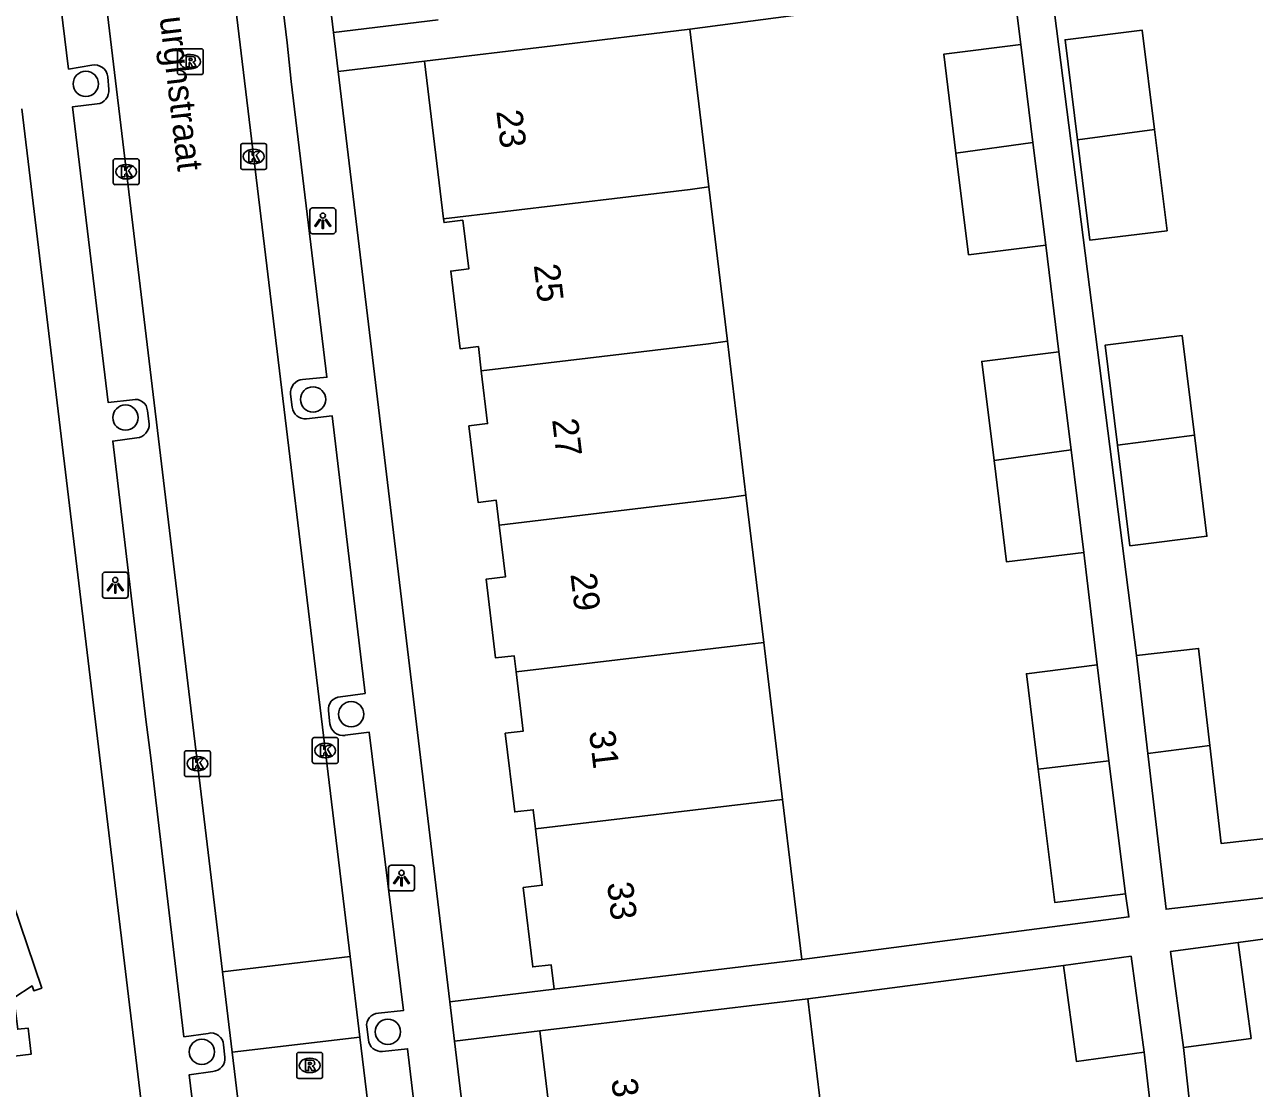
# Model space of a CAD drawing. Extents: x 162074 to 163034, y 381824 to 382557.
# Drawn here: x 162346.91 to 162394.48, y 382342.23 to 382383.39 of the extents above; entities that cross this region are included whole.
import ezdxf

# ---------------------------------------------------------------- set-up
doc = ezdxf.new("R2010")
doc.units = 0
for name, color, linetype in [('IMGEO_Boom', 7, 'Continuous'), ('IMGEO_Kolk', 7, 'Continuous'), ('IMGEO_Lichtpunt', 7, 'Continuous'), ('IMGEO_Openbare_ruimte_label', 7, 'Continuous'), ('IMGEO_Pand', 7, 'Continuous'), ('IMGEO_Pand_nummerreeks', 7, 'Continuous'), ('IMGEO_Rijbaan_lokaal_open', 7, 'Continuous'), ('IMGEO_Rioolput', 7, 'Continuous'), ('IMGEO_Voetpad_open', 7, 'Continuous')]:
    doc.layers.add(name, color=color, linetype=linetype)

msp = doc.modelspace()

# ---------------------------------------------------------------- linework, layer by layer
at = {"layer": 'IMGEO_Boom'}
for centre in [(162349.275, 382381.097), (162358.066, 382368.887), (162350.81, 382368.183), (162359.541, 382356.705), (162360.96, 382344.416), (162353.765, 382343.641)]:
    msp.add_circle(centre, 0.489, dxfattribs=at)
at = {"layer": 'IMGEO_Kolk'}
for p, q in [((162355.267, 382377.86), (162355.267, 382378.712)), ((162355.342, 382378.786), (162356.194, 382378.786)), ((162355.755, 382378.566), (162355.78, 382378.566)), ((162356.268, 382378.712), (162356.268, 382377.86)), ((162350.337, 382377.271), (162350.337, 382378.123)), ((162350.412, 382378.197), (162351.264, 382378.197)), ((162350.825, 382377.977), (162350.85, 382377.977)), ((162351.338, 382378.123), (162351.338, 382377.271)), ((162355.778, 382378.006), (162355.753, 382378.006)), ((162350.848, 382377.417), (162350.823, 382377.417)), ((162356.194, 382377.786), (162355.342, 382377.786)), ((162351.264, 382377.197), (162350.412, 382377.197)), ((162358.037, 382354.873), (162358.037, 382355.725)), ((162358.112, 382355.799), (162358.964, 382355.799)), ((162358.525, 382355.579), (162358.55, 382355.579)), ((162359.038, 382355.725), (162359.038, 382354.873)), ((162353.092, 382354.366), (162353.092, 382355.218)), ((162353.167, 382355.292), (162354.019, 382355.292)), ((162353.58, 382355.072), (162353.605, 382355.072)), ((162354.093, 382355.218), (162354.093, 382354.366)), ((162358.964, 382354.799), (162358.112, 382354.799)), ((162358.548, 382355.019), (162358.523, 382355.019)), ((162354.019, 382354.292), (162353.167, 382354.292)), ((162353.603, 382354.512), (162353.578, 382354.512))]:
    msp.add_line(p, q, dxfattribs=at)
for points in [[(162355.267, 382377.86), (162355.267, 382378.712)], [(162355.342, 382378.786), (162356.194, 382378.786)], [(162355.588, 382378.486), (162355.711, 382378.486), (162355.711, 382378.335), (162355.841, 382378.486), (162356.005, 382378.486), (162355.859, 382378.335), (162356.012, 382378.086), (162355.86, 382378.086), (162355.775, 382378.25), (162355.711, 382378.183), (162355.711, 382378.086), (162355.588, 382378.086), (162355.588, 382378.486)], [(162356.268, 382378.712), (162356.268, 382377.86)], [(162350.337, 382377.271), (162350.337, 382378.123)], [(162350.412, 382378.197), (162351.264, 382378.197)], [(162350.658, 382377.897), (162350.781, 382377.897), (162350.781, 382377.746), (162350.911, 382377.897), (162351.075, 382377.897), (162350.929, 382377.746), (162351.082, 382377.497), (162350.93, 382377.497), (162350.845, 382377.661), (162350.781, 382377.594), (162350.781, 382377.497), (162350.658, 382377.497), (162350.658, 382377.897)], [(162351.338, 382378.123), (162351.338, 382377.271)], [(162356.194, 382377.786), (162355.342, 382377.786)], [(162351.264, 382377.197), (162350.412, 382377.197)], [(162358.037, 382354.873), (162358.037, 382355.725)], [(162358.112, 382355.799), (162358.964, 382355.799)], [(162359.038, 382355.725), (162359.038, 382354.873)], [(162353.092, 382354.366), (162353.092, 382355.218)], [(162353.167, 382355.292), (162354.019, 382355.292)], [(162354.093, 382355.218), (162354.093, 382354.366)], [(162358.358, 382355.499), (162358.481, 382355.499), (162358.481, 382355.348), (162358.611, 382355.499), (162358.775, 382355.499), (162358.629, 382355.348), (162358.782, 382355.099), (162358.63, 382355.099), (162358.545, 382355.263), (162358.481, 382355.196), (162358.481, 382355.099), (162358.358, 382355.099), (162358.358, 382355.499)], [(162353.413, 382354.992), (162353.536, 382354.992), (162353.536, 382354.841), (162353.666, 382354.992), (162353.83, 382354.992), (162353.684, 382354.841), (162353.837, 382354.592), (162353.685, 382354.592), (162353.6, 382354.756), (162353.536, 382354.689), (162353.536, 382354.592), (162353.413, 382354.592), (162353.413, 382354.992)], [(162358.964, 382354.799), (162358.112, 382354.799)], [(162354.019, 382354.292), (162353.167, 382354.292)]]:
    msp.add_lwpolyline(points, dxfattribs=at)
for centre, start, end in [((162355.344, 382378.71), 91.552, 178.448), ((162355.344, 382378.71), 91.552, 178.448), ((162356.192, 382378.71), 1.552, 88.448), ((162356.192, 382378.71), 1.552, 88.448), ((162350.414, 382378.121), 91.552, 178.448), ((162350.414, 382378.121), 91.552, 178.448), ((162351.262, 382378.121), 1.552, 88.448), ((162351.262, 382378.121), 1.552, 88.448), ((162355.344, 382377.862), 181.552, 268.448), ((162355.344, 382377.862), 181.552, 268.448), ((162356.192, 382377.862), 271.552, 358.448), ((162356.192, 382377.862), 271.552, 358.448), ((162350.414, 382377.273), 181.552, 268.448), ((162350.414, 382377.273), 181.552, 268.448), ((162351.262, 382377.273), 271.552, 358.448), ((162351.262, 382377.273), 271.552, 358.448), ((162358.114, 382355.723), 91.552, 178.448), ((162358.114, 382355.723), 91.552, 178.448), ((162358.962, 382355.723), 1.552, 88.448), ((162358.962, 382355.723), 1.552, 88.448), ((162353.169, 382355.216), 91.552, 178.448), ((162353.169, 382355.216), 91.552, 178.448), ((162354.017, 382355.216), 1.552, 88.448), ((162354.017, 382355.216), 1.552, 88.448), ((162358.114, 382354.875), 181.552, 268.448), ((162358.114, 382354.875), 181.552, 268.448), ((162358.962, 382354.875), 271.552, 358.448), ((162358.962, 382354.875), 271.552, 358.448), ((162353.169, 382354.368), 181.552, 268.448), ((162353.169, 382354.368), 181.552, 268.448), ((162354.017, 382354.368), 271.552, 358.448), ((162354.017, 382354.368), 271.552, 358.448)]:
    msp.add_arc(centre, 0.0765, start, end, dxfattribs=at)
for centre, major_axis, ratio, start_param, end_param in [((162355.754, 382378.286), (-0.387, 0.002), 0.722429, 4.712389, 7.853982), ((162355.779, 382378.286), (-0.39, 0.002), 0.717154, 1.570796, 4.712389), ((162350.824, 382377.697), (-0.387, 0.002), 0.722429, 4.712389, 7.853982), ((162350.849, 382377.697), (-0.39, 0.002), 0.717154, 1.570796, 4.712389), ((162358.524, 382355.299), (-0.387, 0.002), 0.722429, 4.712389, 7.853982), ((162358.549, 382355.299), (-0.39, 0.002), 0.717154, 1.570796, 4.712389), ((162353.579, 382354.792), (-0.387, 0.002), 0.722429, 4.712389, 7.853982), ((162353.604, 382354.792), (-0.39, 0.002), 0.717154, 1.570796, 4.712389)]:
    msp.add_ellipse(centre, major_axis=major_axis, ratio=ratio, start_param=start_param, end_param=end_param, dxfattribs=at)
at = {"layer": 'IMGEO_Lichtpunt'}
for p, q in [((162357.945, 382376.201), (162357.945, 382375.394)), ((162357.945, 382376.201), (162357.945, 382375.394)), ((162358.847, 382376.296), (162358.039, 382376.296)), ((162358.847, 382376.296), (162358.039, 382376.296)), ((162358.941, 382375.394), (162358.941, 382376.201)), ((162358.941, 382375.394), (162358.941, 382376.201)), ((162358.039, 382375.3), (162358.847, 382375.3)), ((162358.039, 382375.3), (162358.847, 382375.3)), ((162350.818, 382362.196), (162350.01, 382362.196)), ((162350.818, 382362.196), (162350.01, 382362.196)), ((162349.916, 382362.101), (162349.916, 382361.294)), ((162349.916, 382362.101), (162349.916, 382361.294)), ((162350.912, 382361.294), (162350.912, 382362.101)), ((162350.912, 382361.294), (162350.912, 382362.101)), ((162350.01, 382361.2), (162350.818, 382361.2)), ((162350.01, 382361.2), (162350.818, 382361.2)), ((162361.893, 382350.863), (162361.085, 382350.863)), ((162361.893, 382350.863), (162361.085, 382350.863)), ((162360.991, 382350.768), (162360.991, 382349.961)), ((162360.991, 382350.768), (162360.991, 382349.961)), ((162361.987, 382349.961), (162361.987, 382350.768)), ((162361.987, 382349.961), (162361.987, 382350.768)), ((162361.085, 382349.867), (162361.893, 382349.867)), ((162361.085, 382349.867), (162361.893, 382349.867))]:
    msp.add_line(p, q, dxfattribs=at)
for points in [[(162358.319, 382375.865), (162358.358, 382375.837), (162358.17, 382375.575), (162358.132, 382375.602), (162358.319, 382375.865)], [(162358.421, 382375.817), (162358.468, 382375.817), (162358.468, 382375.495), (162358.421, 382375.495), (162358.421, 382375.817)], [(162358.531, 382375.837), (162358.569, 382375.864), (162358.756, 382375.602), (162358.717, 382375.574), (162358.531, 382375.837)], [(162350.29, 382361.765), (162350.329, 382361.737), (162350.141, 382361.475), (162350.103, 382361.502), (162350.29, 382361.765)], [(162350.392, 382361.717), (162350.439, 382361.717), (162350.439, 382361.395), (162350.392, 382361.395), (162350.392, 382361.717)], [(162350.502, 382361.737), (162350.54, 382361.764), (162350.727, 382361.502), (162350.688, 382361.474), (162350.502, 382361.737)], [(162361.365, 382350.432), (162361.404, 382350.404), (162361.216, 382350.142), (162361.178, 382350.169), (162361.365, 382350.432)], [(162361.467, 382350.384), (162361.514, 382350.384), (162361.514, 382350.062), (162361.467, 382350.062), (162361.467, 382350.384)], [(162361.577, 382350.404), (162361.615, 382350.431), (162361.802, 382350.169), (162361.763, 382350.141), (162361.577, 382350.404)]]:
    msp.add_lwpolyline(points, dxfattribs=at)
for centre in [(162358.444, 382375.999), (162350.415, 382361.899), (162361.49, 382350.566)]:
    msp.add_circle(centre, 0.0994, dxfattribs=at)
for centre, start, end in [((162358.039, 382376.201), 90, 180), ((162358.039, 382376.201), 90, 180), ((162358.847, 382376.201), 0, 90), ((162358.847, 382376.201), 0, 90), ((162358.039, 382375.394), 180, 270), ((162358.039, 382375.394), 180, 270), ((162358.847, 382375.394), 270, 0), ((162358.847, 382375.394), 270, 360), ((162350.01, 382362.101), 90, 180), ((162350.01, 382362.101), 90, 180), ((162350.818, 382362.101), 0, 90), ((162350.818, 382362.101), 0, 90), ((162350.01, 382361.294), 180, 270), ((162350.01, 382361.294), 180, 270), ((162350.818, 382361.294), 270, 0), ((162350.818, 382361.294), 270, 360), ((162361.085, 382350.768), 90, 180), ((162361.085, 382350.768), 90, 180), ((162361.893, 382350.768), 0, 90), ((162361.893, 382350.768), 0, 90), ((162361.085, 382349.961), 180, 270), ((162361.085, 382349.961), 180, 270), ((162361.893, 382349.961), 270, 0), ((162361.893, 382349.961), 270, 360)]:
    msp.add_arc(centre, 0.0946, start, end, dxfattribs=at)
at = {"layer": 'IMGEO_Pand'}
for points in [[(162372.644, 382383.209), (162367.348, 382382.572), (162362.383, 382381.974)], [(162372.644, 382383.209), (162373.378, 382377.111)], [(162387.634, 382378.936), (162387.155, 382382.807), (162390.139, 382383.176), (162390.616, 382379.327)], [(162382.936, 382378.418), (162382.462, 382382.245), (162385.447, 382382.615)], [(162385.916, 382378.825), (162385.447, 382382.615)], [(162362.383, 382381.974), (162363.118, 382375.869)], [(162387.634, 382378.936), (162388.116, 382375.046), (162391.1, 382375.416), (162390.616, 382379.327)], [(162390.616, 382379.327), (162387.634, 382378.936)], [(162382.936, 382378.418), (162385.916, 382378.825)], [(162386.408, 382374.854), (162383.423, 382374.485), (162382.936, 382378.418)], [(162386.408, 382374.854), (162385.916, 382378.825)], [(162363.118, 382375.869), (162372.652, 382377.012), (162373.378, 382377.111)], [(162373.378, 382377.111), (162374.096, 382371.146)], [(162364.574, 382369.991), (162364.461, 382370.934), (162363.754, 382370.849), (162363.392, 382373.852), (162364.086, 382373.936), (162363.86, 382375.817), (162363.135, 382375.73), (162363.118, 382375.869)], [(162389.181, 382367.114), (162388.702, 382370.986), (162391.686, 382371.355), (162392.163, 382367.505)], [(162374.096, 382371.146), (162373.36, 382371.044), (162364.574, 382369.991)], [(162374.096, 382371.146), (162374.814, 382365.179)], [(162384.41, 382366.517), (162383.934, 382370.356), (162386.919, 382370.726)], [(162387.388, 382366.933), (162386.919, 382370.726)], [(162365.266, 382364.02), (162365.15, 382364.985), (162364.449, 382364.901), (162364.093, 382367.862), (162364.82, 382367.95), (162364.574, 382369.991)], [(162392.163, 382367.505), (162392.647, 382363.595), (162389.663, 382363.225), (162389.181, 382367.114)], [(162389.181, 382367.114), (162392.163, 382367.505)], [(162384.41, 382366.517), (162387.388, 382366.933)], [(162387.88, 382362.965), (162384.895, 382362.596), (162384.41, 382366.517)], [(162387.388, 382366.933), (162387.88, 382362.965)], [(162374.814, 382365.179), (162374.068, 382365.075), (162365.266, 382364.02)], [(162374.814, 382365.179), (162375.501, 382359.479)], [(162365.266, 382364.02), (162365.508, 382362.015), (162364.762, 382361.925), (162365.128, 382358.883), (162365.845, 382358.97), (162365.921, 382358.343)], [(162375.501, 382359.479), (162365.921, 382358.343)], [(162375.501, 382359.479), (162376.232, 382353.403)], [(162389.922, 382358.974), (162392.32, 382359.252), (162392.756, 382355.493)], [(162389.922, 382358.974), (162390.363, 382355.179)], [(162388.394, 382358.611), (162385.66, 382358.273), (162386.118, 382354.575)], [(162388.854, 382354.9), (162388.394, 382358.611)], [(162365.921, 382358.343), (162366.197, 382356.05), (162365.504, 382355.966), (162365.871, 382352.922), (162366.581, 382353.008), (162366.67, 382352.269)], [(162392.756, 382355.493), (162390.363, 382355.179)], [(162390.363, 382355.179), (162390.822, 382351.227), (162391.063, 382349.156), (162395.638, 382349.687)], [(162395.638, 382349.687), (162395.375, 382351.95), (162393.197, 382351.698), (162392.756, 382355.493)], [(162386.118, 382354.575), (162388.854, 382354.9)], [(162389.489, 382349.759), (162388.854, 382354.9)], [(162386.118, 382354.575), (162386.755, 382349.421), (162389.489, 382349.759)], [(162366.67, 382352.269), (162376.232, 382353.403)], [(162376.232, 382353.403), (162376.977, 382347.214)], [(162366.67, 382352.269), (162366.933, 382350.087), (162366.198, 382349.998), (162366.567, 382346.926), (162367.273, 382347.011), (162367.388, 382346.06)], [(162346.419, 382349.757), (162346.458, 382349.423), (162347.574, 382346.109), (162347.262, 382346.003), (162347.198, 382346.193), (162346.49, 382345.733), (162346.644, 382344.512), (162347.04, 382344.562), (162347.159, 382343.548), (162342.194, 382342.958), (162336.821, 382342.32)], [(162393.849, 382347.871), (162391.232, 382347.518), (162391.732, 382343.805)], [(162393.849, 382347.871), (162394.35, 382344.158), (162391.732, 382343.805)], [(162367.388, 382346.06), (162372.353, 382346.658), (162376.977, 382347.214)], [(162390.212, 382343.624), (162389.711, 382347.337), (162387.094, 382346.984)], [(162387.094, 382346.984), (162387.594, 382343.271), (162390.212, 382343.624)], [(162377.209, 382345.696), (162371.802, 382345.045), (162366.837, 382344.447)], [(162377.93, 382339.707), (162377.209, 382345.696)], [(162366.837, 382344.447), (162367.56, 382338.443)]]:
    msp.add_lwpolyline(points, dxfattribs=at)
at = {"layer": 'IMGEO_Rijbaan_lokaal_open'}
for points in [[(162359.505, 382347.328), (162351.073, 382417.25), (162348.044, 382442.765)], [(162345.763, 382419.899), (162354.563, 382346.738)], [(162354.563, 382346.738), (162359.505, 382347.328)], [(162359.505, 382347.328), (162359.881, 382344.208)], [(162354.936, 382343.632), (162354.563, 382346.738)], [(162359.881, 382344.208), (162354.936, 382343.632)], [(162367.454, 382281.495), (162361.255, 382332.813), (162359.881, 382344.208)], [(162354.936, 382343.632), (162362.475, 382280.956)]]:
    msp.add_lwpolyline(points, dxfattribs=at)
at = {"layer": 'IMGEO_Rioolput'}
for p, q in [((162352.816, 382381.532), (162352.816, 382382.384)), ((162352.891, 382382.458), (162353.743, 382382.458)), ((162353.304, 382382.238), (162353.329, 382382.238)), ((162353.817, 382382.384), (162353.817, 382381.532)), ((162353.743, 382381.458), (162352.891, 382381.458)), ((162353.327, 382381.678), (162353.302, 382381.678)), ((162357.435, 382342.689), (162357.435, 382343.541)), ((162357.51, 382343.615), (162358.362, 382343.615)), ((162357.923, 382343.395), (162357.948, 382343.395)), ((162358.436, 382343.541), (162358.436, 382342.689)), ((162357.946, 382342.835), (162357.921, 382342.835)), ((162358.362, 382342.615), (162357.51, 382342.615))]:
    msp.add_line(p, q, dxfattribs=at)
for points in [[(162352.816, 382381.532), (162352.816, 382382.384)], [(162352.891, 382382.458), (162353.743, 382382.458)], [(162353.817, 382382.384), (162353.817, 382381.532)], [(162353.405, 382382.156), (162353.153, 382382.158), (162353.153, 382381.758)], [(162353.153, 382381.758), (162353.277, 382381.758), (162353.277, 382381.92), (162353.288, 382381.92)], [(162353.331, 382382.077), (162353.277, 382382.077), (162353.277, 382381.996)], [(162353.277, 382381.996), (162353.329, 382381.996)], [(162353.335, 382381.891), (162353.406, 382381.758), (162353.546, 382381.758), (162353.481, 382381.884)], [(162353.743, 382381.458), (162352.891, 382381.458)], [(162357.435, 382342.689), (162357.435, 382343.541)], [(162357.51, 382343.615), (162358.362, 382343.615)], [(162358.024, 382343.313), (162357.772, 382343.315), (162357.772, 382342.915)], [(162357.95, 382343.234), (162357.896, 382343.234), (162357.896, 382343.153)], [(162358.436, 382343.541), (162358.436, 382342.689)], [(162357.772, 382342.915), (162357.896, 382342.915), (162357.896, 382343.077), (162357.907, 382343.077)], [(162357.896, 382343.153), (162357.948, 382343.153)], [(162357.954, 382343.048), (162358.025, 382342.915), (162358.165, 382342.915), (162358.1, 382343.041)], [(162358.362, 382342.615), (162357.51, 382342.615)]]:
    msp.add_lwpolyline(points, dxfattribs=at)
for centre, radius, start, end in [((162352.893, 382382.382), 0.0765, 91.552, 178.448), ((162352.893, 382382.382), 0.0765, 91.552, 178.448), ((162353.741, 382382.382), 0.0765, 1.552, 88.448), ((162353.741, 382382.382), 0.0765, 1.552, 88.448), ((162353.287, 382381.867), 0.0533, 26.0293, 88.6989), ((162353.313, 382382.185), 0.19, 274.7715, 282.9687), ((162353.337, 382381.981), 0.0964, 77.0061, 93.1865), ((162353.351, 382382.038), 0.0378, 276.6634, 79.6772), ((162353.404, 382382.046), 0.109, 350.3612, 89.416), ((162353.402, 382382.046), 0.112, 277.5842, 350.9817), ((162353.386, 382381.831), 0.108, 29.5134, 73.7905), ((162352.893, 382381.534), 0.0765, 181.552, 268.448), ((162352.893, 382381.534), 0.0765, 181.552, 268.448), ((162353.741, 382381.534), 0.0765, 271.552, 358.448), ((162353.741, 382381.534), 0.0765, 271.552, 358.448), ((162357.512, 382343.539), 0.0765, 91.552, 178.448), ((162357.512, 382343.539), 0.0765, 91.552, 178.448), ((162357.956, 382343.138), 0.0964, 77.0061, 93.1865), ((162357.97, 382343.195), 0.0378, 276.6634, 79.6772), ((162358.023, 382343.203), 0.109, 350.3612, 89.416), ((162358.021, 382343.203), 0.112, 277.5842, 350.9817), ((162358.36, 382343.539), 0.0765, 1.552, 88.448), ((162358.36, 382343.539), 0.0765, 1.552, 88.448), ((162357.512, 382342.691), 0.0765, 181.552, 268.448), ((162357.512, 382342.691), 0.0765, 181.552, 268.448), ((162357.906, 382343.024), 0.0533, 26.0293, 88.6989), ((162357.932, 382343.342), 0.19, 274.7715, 282.9687), ((162358.005, 382342.988), 0.108, 29.5134, 73.7905), ((162358.36, 382342.691), 0.0765, 271.552, 358.448), ((162358.36, 382342.691), 0.0765, 271.552, 358.448)]:
    msp.add_arc(centre, radius, start, end, dxfattribs=at)
for centre, major_axis, ratio, start_param, end_param in [((162353.303, 382381.958), (-0.387, 0.002), 0.722429, 4.712389, 7.853982), ((162353.328, 382381.958), (-0.39, 0.002), 0.717154, 1.570796, 4.712389), ((162357.922, 382343.115), (-0.387, 0.002), 0.722429, 4.712389, 7.853982), ((162357.947, 382343.115), (-0.39, 0.002), 0.717154, 1.570796, 4.712389)]:
    msp.add_ellipse(centre, major_axis=major_axis, ratio=ratio, start_param=start_param, end_param=end_param, dxfattribs=at)
at = {"layer": 'IMGEO_Voetpad_open'}
for points in [[(162358.854, 382383.086), (162354.525, 382419.192)], [(162354.803, 382393.336), (162355.765, 382393.445), (162357.065, 382382.688), (162357.222, 382381.191), (162358.605, 382369.743), (162357.664, 382369.657)], [(162349.508, 382381.826), (162348.609, 382381.669), (162347.293, 382392.441), (162348.23, 382392.563)], [(162399.555, 382386.767), (162386.588, 382385.071), (162389.922, 382358.974)], [(162385.447, 382382.615), (162385.162, 382384.88), (162372.644, 382383.209)], [(162358.854, 382383.086), (162362.909, 382383.574)], [(162359.035, 382381.573), (162358.854, 382383.086)], [(162362.383, 382381.974), (162359.035, 382381.573)], [(162350.161, 382380.886), (162350.123, 382381.368)], [(162363.351, 382345.572), (162359.035, 382381.573)], [(162351.082, 382368.872), (162350.139, 382368.772), (162348.761, 382380.21), (162349.713, 382380.321)], [(162346.801, 382380.128), (162352.611, 382331.718), (162359.231, 382276.781)], [(162386.919, 382370.726), (162386.408, 382374.854)], [(162357.2, 382369.094), (162357.259, 382368.582)], [(162351.728, 382367.948), (162351.657, 382368.45)], [(162357.807, 382368.138), (162358.8, 382368.258), (162360.076, 382357.511), (162359.124, 382357.384)], [(162354.005, 382344.354), (162353.073, 382344.222), (162351.785, 382355.011), (162351.603, 382356.501), (162350.317, 382367.276), (162351.246, 382367.399)], [(162388.394, 382358.611), (162387.88, 382362.965)], [(162358.659, 382356.832), (162358.718, 382356.339)], [(162359.303, 382355.888), (162360.237, 382356.009), (162361.56, 382345.239), (162360.592, 382345.135)], [(162376.977, 382347.214), (162389.626, 382348.862), (162389.489, 382349.759)], [(162404.407, 382349.288), (162393.849, 382347.871)], [(162377.209, 382345.696), (162387.094, 382346.984)], [(162363.351, 382345.572), (162367.388, 382346.06)], [(162363.534, 382344.049), (162363.351, 382345.572)], [(162360.141, 382344.603), (162360.211, 382344.109)], [(162363.534, 382344.049), (162366.837, 382344.447)], [(162354.657, 382343.433), (162354.603, 382343.906)], [(162360.752, 382343.659), (162361.723, 382343.762), (162362.997, 382332.995), (162363.227, 382331.519), (162364.525, 382320.745), (162363.547, 382320.643)], [(162368.571, 382302.036), (162363.534, 382344.049)], [(162391.732, 382343.805), (162392.229, 382339.34)], [(162390.212, 382343.624), (162390.74, 382339.078)], [(162355.518, 382332.114), (162354.57, 382331.994), (162353.268, 382342.749), (162354.193, 382342.881)]]:
    msp.add_lwpolyline(points, dxfattribs=at)
for centre, radius, start, end in [((162349.607, 382381.318), 0.518, 5.5744, 101.0744), ((162349.658, 382380.825), 0.507, 276.2587, 6.918), ((162357.712, 382369.145), 0.515, 95.3551, 185.6572), ((162351.201, 382368.431), 0.457, 2.4086, 105.0406), ((162357.757, 382368.637), 0.501, 186.2586, 275.7113), ((162351.199, 382367.926), 0.529, 275.0569, 2.3795), ((162359.153, 382356.887), 0.497, 93.3867, 186.3923), ((162359.227, 382356.394), 0.512, 186.1737, 278.5662), ((162360.61, 382344.663), 0.473, 92.1541, 187.2671), ((162354.125, 382343.892), 0.478, 1.7114, 104.6102), ((162360.693, 382344.138), 0.483, 183.4348, 277.0583), ((162354.152, 382343.387), 0.507, 274.6525, 5.2481)]:
    msp.add_arc(centre, radius, start, end, dxfattribs=at)

# ---------------------------------------------------------------- texts
at = {"layer": 'IMGEO_Openbare_ruimte_label'}
msp.add_text('Burghstraat', height=1, rotation=276.7199, dxfattribs=at).set_placement((162352.026, 382384.551))
at = {"layer": 'IMGEO_Pand_nummerreeks'}
for s, rotation, p in [('23', 276.8674, (162365.154, 382380.042)), ('25', 276.7619, (162366.603, 382374.083)), ('27', 276.7619, (162367.312, 382368.104)), ('29', 276.7619, (162368.021, 382362.125)), ('31', 276.7619, (162368.743, 382356.034)), ('33', 276.7619, (162369.438, 382350.167)), ('35', 276.866, (162369.602, 382342.567))]:
    msp.add_text(s, height=1, rotation=rotation, dxfattribs=at).set_placement(p)

doc.saveas('drawing.dxf')
